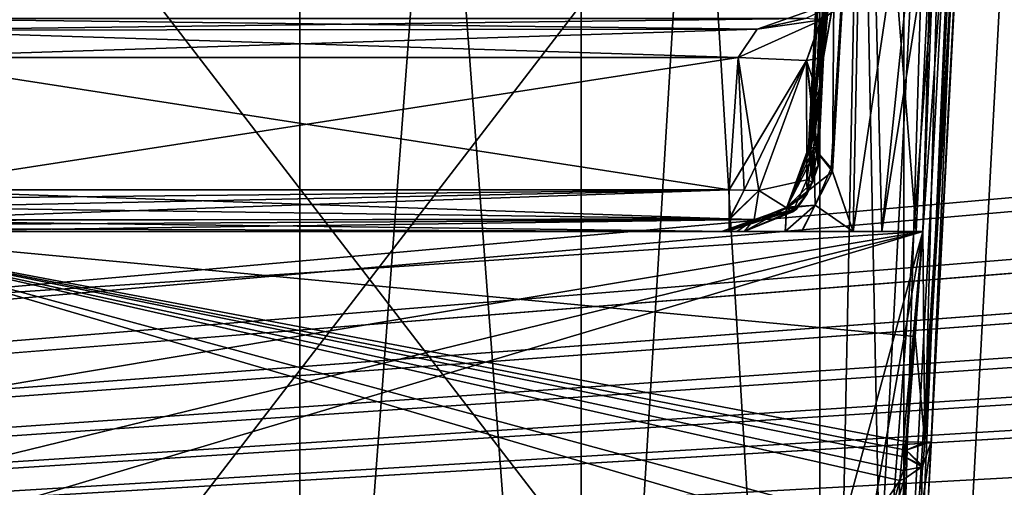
# Model space of a CAD drawing. Header units: inches. Extents: x -10 to 10, y -2.3 to 4.3.
# Tile 410 of 656: x -3.748 to -3.078, y -1.279 to -0.961. Entities that reach past the tile are written whole.
import ezdxf

# ---------------------------------------------------------------- set-up
doc = ezdxf.new("R2010")
doc.units = ezdxf.units.IN
doc.header["$LTSCALE"] = 65.185185
doc.header["$MEASUREMENT"] = 0
for name, color, linetype in [('10754', 7, 'CONTINUOUS'), ('10755', 7, 'CONTINUOUS'), ('10756', 7, 'CONTINUOUS'), ('10757', 7, 'CONTINUOUS'), ('11184', 7, 'CONTINUOUS'), ('11193', 7, 'CONTINUOUS'), ('1173', 7, 'CONTINUOUS'), ('1197', 7, 'CONTINUOUS'), ('1204', 7, 'CONTINUOUS'), ('1298', 7, 'CONTINUOUS'), ('1305', 7, 'CONTINUOUS'), ('1610', 7, 'CONTINUOUS'), ('1615', 7, 'CONTINUOUS'), ('1616', 7, 'CONTINUOUS'), ('1617', 7, 'CONTINUOUS'), ('1618', 7, 'CONTINUOUS'), ('1619', 7, 'CONTINUOUS'), ('1620', 7, 'CONTINUOUS'), ('1621', 7, 'CONTINUOUS'), ('1622', 7, 'CONTINUOUS'), ('2789', 7, 'CONTINUOUS'), ('2792', 7, 'CONTINUOUS'), ('2801', 7, 'CONTINUOUS'), ('2816', 7, 'CONTINUOUS'), ('2817', 7, 'CONTINUOUS'), ('2818', 7, 'CONTINUOUS'), ('2819', 7, 'CONTINUOUS'), ('2820', 7, 'CONTINUOUS'), ('2821', 7, 'CONTINUOUS'), ('2822', 7, 'CONTINUOUS'), ('2823', 7, 'CONTINUOUS'), ('2824', 7, 'CONTINUOUS'), ('2825', 7, 'CONTINUOUS'), ('2826', 7, 'CONTINUOUS'), ('2827', 7, 'CONTINUOUS'), ('2828', 7, 'CONTINUOUS'), ('2829', 7, 'CONTINUOUS'), ('4603', 7, 'CONTINUOUS'), ('4604', 7, 'CONTINUOUS'), ('4610', 7, 'CONTINUOUS'), ('4617', 7, 'CONTINUOUS'), ('4618', 7, 'CONTINUOUS')]:
    doc.layers.add(name, color=color, linetype=linetype)

msp = doc.modelspace()

# ---------------------------------------------------------------- linework, layer by layer
at = {"layer": '10754', "linetype": 'Continuous'}
for points in [[(-3.20762, -1.04814, -3.63941), (-3.22591, -1.08852, -3.64289), (-3.2104, -1.04814, -3.61979), (-3.20762, -1.04814, -3.63941)], [(-3.22591, -1.08852, -3.64289), (-3.20506, -1.04814, -3.54893), (-3.20975, -1.04814, -3.57427), (-3.22591, -1.08852, -3.64289)], [(-3.20506, -1.04814, -3.54893), (-3.22591, -1.08852, -3.64289), (-3.2085, -1.07148, -3.53843), (-3.20506, -1.04814, -3.54893)], [(-3.22591, -1.08852, -3.64289), (-3.20975, -1.04814, -3.57427), (-3.21133, -1.04814, -3.6), (-3.22591, -1.08852, -3.64289)], [(-3.22591, -1.08852, -3.64289), (-3.21133, -1.04814, -3.6), (-3.2104, -1.04814, -3.61979), (-3.22591, -1.08852, -3.64289)], [(-3.22591, -1.08852, -3.64289), (-3.21208, -1.07943, -3.53401), (-3.2085, -1.07148, -3.53843), (-3.22591, -1.08852, -3.64289)], [(-3.22591, -1.08852, -3.64289), (-3.2195, -1.08975, -3.52714), (-3.21208, -1.07943, -3.53401), (-3.22591, -1.08852, -3.64289)], [(-3.26648, -1.105, -3.65059), (-3.27037, -1.105, -3.57837), (-3.2195, -1.08975, -3.52714), (-3.26648, -1.105, -3.65059)], [(-3.27037, -1.105, -3.57837), (-3.25506, -1.105, -3.5077), (-3.2195, -1.08975, -3.52714), (-3.27037, -1.105, -3.57837)], [(-3.22591, -1.08852, -3.64289), (-3.26648, -1.105, -3.65059), (-3.2195, -1.08975, -3.52714), (-3.22591, -1.08852, -3.64289)]]:
    msp.add_3dface(points, dxfattribs=at)
at = {"layer": '10755', "linetype": 'Continuous'}
for points in [[(-3.20762, -1.04814, -3.63941), (-3.20682, -1.08703, -3.675), (-3.22591, -1.08852, -3.64289), (-3.20762, -1.04814, -3.63941)], [(-3.19591, -1.06203, -3.68117), (-3.20682, -1.08703, -3.675), (-3.20762, -1.04814, -3.63941), (-3.19591, -1.06203, -3.68117)], [(-3.19591, -1.06203, -3.68117), (-3.18097, -1.105, -3.7148), (-3.20682, -1.08703, -3.675), (-3.19591, -1.06203, -3.68117)], [(-3.22711, -1.105, -3.67378), (-3.26648, -1.105, -3.65059), (-3.22591, -1.08852, -3.64289), (-3.22711, -1.105, -3.67378)], [(-3.21596, -1.105, -3.6809), (-3.22711, -1.105, -3.67378), (-3.20682, -1.08703, -3.675), (-3.21596, -1.105, -3.6809)], [(-3.20682, -1.08703, -3.675), (-3.22711, -1.105, -3.67378), (-3.22591, -1.08852, -3.64289), (-3.20682, -1.08703, -3.675)], [(-3.18097, -1.105, -3.7148), (-3.21596, -1.105, -3.6809), (-3.20682, -1.08703, -3.675), (-3.18097, -1.105, -3.7148)]]:
    msp.add_3dface(points, dxfattribs=at)
at = {"layer": '10756', "linetype": 'Continuous'}
for points in [[(-3.20471, -1.0605, -3.52647), (-3.20506, -1.04814, -3.54893), (-3.2085, -1.07148, -3.53843), (-3.20471, -1.0605, -3.52647)], [(-3.21244, -1.06991, -3.50613), (-3.20471, -1.0605, -3.52647), (-3.21208, -1.07943, -3.53401), (-3.21244, -1.06991, -3.50613)], [(-3.21208, -1.07943, -3.53401), (-3.20471, -1.0605, -3.52647), (-3.2085, -1.07148, -3.53843), (-3.21208, -1.07943, -3.53401)], [(-3.24505, -1.07714, -3.4795), (-3.21244, -1.06991, -3.50613), (-3.22182, -1.09165, -3.50823), (-3.24505, -1.07714, -3.4795)], [(-3.21244, -1.06991, -3.50613), (-3.21208, -1.07943, -3.53401), (-3.22182, -1.09165, -3.50823), (-3.21244, -1.06991, -3.50613)], [(-3.24822, -1.09696, -3.48843), (-3.24505, -1.07714, -3.4795), (-3.22182, -1.09165, -3.50823), (-3.24822, -1.09696, -3.48843)], [(-3.21208, -1.07943, -3.53401), (-3.2195, -1.08975, -3.52714), (-3.22182, -1.09165, -3.50823), (-3.21208, -1.07943, -3.53401)], [(-3.2195, -1.08975, -3.52714), (-3.25506, -1.105, -3.5077), (-3.22182, -1.09165, -3.50823), (-3.2195, -1.08975, -3.52714)], [(-3.25506, -1.105, -3.5077), (-3.24822, -1.09696, -3.48843), (-3.22182, -1.09165, -3.50823), (-3.25506, -1.105, -3.5077)]]:
    msp.add_3dface(points, dxfattribs=at)
at = {"layer": '10757', "linetype": 'Continuous'}
for points in [[(-3.2651, -1.07657, -3.47601), (-3.25492, -1.07688, -3.4769), (-3.2651, -1.09647, -3.48502), (-3.2651, -1.07657, -3.47601)], [(-3.25492, -1.07688, -3.4769), (-3.24505, -1.07714, -3.4795), (-3.2651, -1.09647, -3.48502), (-3.25492, -1.07688, -3.4769)], [(-3.2651, -1.09647, -3.48502), (-3.24505, -1.07714, -3.4795), (-3.24822, -1.09696, -3.48843), (-3.2651, -1.09647, -3.48502)], [(-3.2651, -1.105, -3.50597), (-3.2651, -1.09647, -3.48502), (-3.24822, -1.09696, -3.48843), (-3.2651, -1.105, -3.50597)], [(-3.25506, -1.105, -3.5077), (-3.2651, -1.105, -3.50597), (-3.24822, -1.09696, -3.48843), (-3.25506, -1.105, -3.5077)], [(-3.25506, -1.105, -3.5077), (-3.25999, -1.105, -3.50641), (-3.2651, -1.105, -3.50597), (-3.25506, -1.105, -3.5077)]]:
    msp.add_3dface(points, dxfattribs=at)
at = {"layer": '11184', "linetype": 'Continuous'}
for points in [[(-3.14645, 0.74855, 13.9861), (-2.98421, 0.85689, 13.9861), (-3.14645, -2.15855, 13.9861), (-3.14645, 0.74855, 13.9861)], [(-3.14645, -2.15855, 13.9861), (-2.98421, 0.85689, 13.9861), (-2.98421, -2.26689, 13.9861), (-3.14645, -2.15855, 13.9861)], [(-3.20355, 0.69145, 13.9861), (-3.14645, 0.74855, 13.9861), (-3.20355, -2.10145, 13.9861), (-3.20355, 0.69145, 13.9861)], [(-3.20355, -2.10145, 13.9861), (-3.14645, 0.74855, 13.9861), (-3.14645, -2.15855, 13.9861), (-3.20355, -2.10145, 13.9861)], [(-3.36579, 0.58311, 13.9861), (-3.20355, 0.69145, 13.9861), (-3.36579, -1.99311, 13.9861), (-3.36579, 0.58311, 13.9861)], [(-3.36579, -1.99311, 13.9861), (-3.20355, 0.69145, 13.9861), (-3.20355, -2.10145, 13.9861), (-3.36579, -1.99311, 13.9861)], [(-3.55711, 0.545, 13.9861), (-3.36579, 0.58311, 13.9861), (-3.55711, -1.955, 13.9861), (-3.55711, 0.545, 13.9861)], [(-3.55711, -1.955, 13.9861), (-3.36579, 0.58311, 13.9861), (-3.36579, -1.99311, 13.9861), (-3.55711, -1.955, 13.9861)], [(-9, -1.955, 13.9861), (-9, 0.545, 13.9861), (-3.55711, 0.545, 13.9861), (-9, -1.955, 13.9861)], [(-9, -1.955, 13.9861), (-3.55711, 0.545, 13.9861), (-3.55711, -1.955, 13.9861), (-9, -1.955, 13.9861)]]:
    msp.add_3dface(points, dxfattribs=at)
at = {"layer": '11193', "linetype": 'Continuous'}
for points in [[(-3.14645, 0.74855, 14.1431), (-2.98421, -2.26689, 14.1431), (-2.98421, 0.85689, 14.1431), (-3.14645, 0.74855, 14.1431)], [(-3.20355, 0.69145, 14.1431), (-3.14645, -2.15855, 14.1431), (-3.14645, 0.74855, 14.1431), (-3.20355, 0.69145, 14.1431)], [(-3.14645, -2.15855, 14.1431), (-2.98421, -2.26689, 14.1431), (-3.14645, 0.74855, 14.1431), (-3.14645, -2.15855, 14.1431)], [(-3.36579, 0.58311, 14.1431), (-3.20355, -2.10145, 14.1431), (-3.20355, 0.69145, 14.1431), (-3.36579, 0.58311, 14.1431)], [(-3.20355, -2.10145, 14.1431), (-3.14645, -2.15855, 14.1431), (-3.20355, 0.69145, 14.1431), (-3.20355, -2.10145, 14.1431)], [(-3.55711, 0.545, 14.1431), (-3.36579, -1.99311, 14.1431), (-3.36579, 0.58311, 14.1431), (-3.55711, 0.545, 14.1431)], [(-3.36579, -1.99311, 14.1431), (-3.20355, -2.10145, 14.1431), (-3.36579, 0.58311, 14.1431), (-3.36579, -1.99311, 14.1431)], [(-9, 0.545, 14.1431), (-9, -1.955, 14.1431), (-3.55711, -1.955, 14.1431), (-9, 0.545, 14.1431)], [(-3.55711, 0.545, 14.1431), (-9, 0.545, 14.1431), (-3.55711, -1.955, 14.1431), (-3.55711, 0.545, 14.1431)], [(-3.36579, -1.99311, 14.1431), (-3.55711, 0.545, 14.1431), (-3.55711, -1.955, 14.1431), (-3.36579, -1.99311, 14.1431)]]:
    msp.add_3dface(points, dxfattribs=at)
at = {"layer": '1173', "linetype": 'Continuous'}
for points in [[(-1.89693, -0.63817, -4.57874), (-8.57837, -1.57343, -4.62775), (-1.93761, -0.62096, -4.57784), (-1.89693, -0.63817, -4.57874)], [(-1.93761, -0.62096, -4.57784), (-8.57837, -1.57343, -4.62775), (-2.10307, -0.63817, -4.57874), (-1.93761, -0.62096, -4.57784)], [(-2.87743, -0.63817, -4.57874), (-8.57837, -1.57343, -4.62775), (-2.91811, -0.62096, -4.57784), (-2.87743, -0.63817, -4.57874)], [(-2.91811, -0.62096, -4.57784), (-8.57837, -1.57343, -4.62775), (-3.12257, -0.63817, -4.57874), (-2.91811, -0.62096, -4.57784)], [(8.57837, -1.57343, -4.62775), (-8.57837, -1.57343, -4.62775), (8.52935, -0.63817, -4.57874), (8.57837, -1.57343, -4.62775)], [(5.89693, -0.63817, -4.57874), (-8.57837, -1.57343, -4.62775), (5.12257, -0.63817, -4.57874), (5.89693, -0.63817, -4.57874)], [(-8.57837, -1.57343, -4.62775), (5.89693, -0.63817, -4.57874), (6.10307, -0.63817, -4.57874), (-8.57837, -1.57343, -4.62775)], [(5.12257, -0.63817, -4.57874), (-8.57837, -1.57343, -4.62775), (4.87743, -0.63817, -4.57874), (5.12257, -0.63817, -4.57874)], [(4.87743, -0.63817, -4.57874), (-8.57837, -1.57343, -4.62775), (4.10307, -0.63817, -4.57874), (4.87743, -0.63817, -4.57874)], [(4.10307, -0.63817, -4.57874), (-8.57837, -1.57343, -4.62775), (3.89693, -0.63817, -4.57874), (4.10307, -0.63817, -4.57874)], [(3.89693, -0.63817, -4.57874), (-8.57837, -1.57343, -4.62775), (3.12257, -0.63817, -4.57874), (3.89693, -0.63817, -4.57874)], [(3.12257, -0.63817, -4.57874), (-8.57837, -1.57343, -4.62775), (2.87743, -0.63817, -4.57874), (3.12257, -0.63817, -4.57874)], [(2.87743, -0.63817, -4.57874), (-8.57837, -1.57343, -4.62775), (2.10307, -0.63817, -4.57874), (2.87743, -0.63817, -4.57874)], [(2.10307, -0.63817, -4.57874), (-8.57837, -1.57343, -4.62775), (1.89693, -0.63817, -4.57874), (2.10307, -0.63817, -4.57874)], [(1.89693, -0.63817, -4.57874), (-8.57837, -1.57343, -4.62775), (-1.89693, -0.63817, -4.57874), (1.89693, -0.63817, -4.57874)], [(-2.10307, -0.63817, -4.57874), (-8.57837, -1.57343, -4.62775), (-2.87743, -0.63817, -4.57874), (-2.10307, -0.63817, -4.57874)], [(-3.12257, -0.63817, -4.57874), (-8.57837, -1.57343, -4.62775), (-3.89693, -0.63817, -4.57874), (-3.12257, -0.63817, -4.57874)], [(8.52935, -0.63817, -4.57874), (-8.57837, -1.57343, -4.62775), (7.12257, -0.63817, -4.57874), (8.52935, -0.63817, -4.57874)], [(7.12257, -0.63817, -4.57874), (-8.57837, -1.57343, -4.62775), (6.87743, -0.63817, -4.57874), (7.12257, -0.63817, -4.57874)], [(6.87743, -0.63817, -4.57874), (-8.57837, -1.57343, -4.62775), (6.10307, -0.63817, -4.57874), (6.87743, -0.63817, -4.57874)]]:
    msp.add_3dface(points, dxfattribs=at)
at = {"layer": '1197', "linetype": 'Continuous'}
for points in [[(-3.89919, -1.105, 3.7469), (-3.89919, -1.105, 3.76837), (-3.13341, -1.105, 3.76837), (-3.89919, -1.105, 3.7469)], [(-3.89919, -1.105, 3.7469), (-3.13341, -1.105, 3.76837), (-3.88545, -1.105, 3.69974), (-3.89919, -1.105, 3.7469)], [(-3.88545, -1.105, 3.69974), (-3.13341, -1.105, 3.76837), (-3.8672, -1.105, 3.67517), (-3.88545, -1.105, 3.69974)], [(-3.8672, -1.105, 3.67517), (-3.13341, -1.105, 3.76837), (-3.84226, -1.105, 3.65059), (-3.8672, -1.105, 3.67517)], [(-3.84226, -1.105, 3.65059), (-3.13341, -1.105, 3.76837), (-3.84181, -1.105, 3.50599), (-3.84226, -1.105, 3.65059)], [(-3.84181, -1.105, 3.50599), (-3.13341, -1.105, 3.76837), (-3.26648, -1.105, 3.65059), (-3.84181, -1.105, 3.50599)], [(-3.26507, -1.105, 3.50597), (-3.84181, -1.105, 3.50599), (-3.27037, -1.105, 3.57837), (-3.26507, -1.105, 3.50597)], [(-3.27037, -1.105, 3.57837), (-3.84181, -1.105, 3.50599), (-3.26648, -1.105, 3.65059), (-3.27037, -1.105, 3.57837)], [(-3.25506, -1.105, 3.5077), (-3.26507, -1.105, 3.50597), (-3.27037, -1.105, 3.57837), (-3.25506, -1.105, 3.5077)], [(-3.26648, -1.105, 3.65059), (-3.13341, -1.105, 3.76837), (-3.13807, -1.105, 3.7639), (-3.26648, -1.105, 3.65059)], [(-3.22689, -1.105, 3.67391), (-3.26648, -1.105, 3.65059), (-3.16139, -1.105, 3.74099), (-3.22689, -1.105, 3.67391)], [(-3.16139, -1.105, 3.74099), (-3.26648, -1.105, 3.65059), (-3.13807, -1.105, 3.7639), (-3.16139, -1.105, 3.74099)], [(-3.25999, -1.105, 3.50641), (-3.26507, -1.105, 3.50597), (-3.25506, -1.105, 3.5077), (-3.25999, -1.105, 3.50641)], [(-3.2157, -1.105, 3.68107), (-3.22689, -1.105, 3.67391), (-3.16139, -1.105, 3.74099), (-3.2157, -1.105, 3.68107)], [(-3.18096, -1.105, 3.71481), (-3.2157, -1.105, 3.68107), (-3.16139, -1.105, 3.74099), (-3.18096, -1.105, 3.71481)]]:
    msp.add_3dface(points, dxfattribs=at)
at = {"layer": '1204', "linetype": 'Continuous'}
for points in [[(-3.89919, -1.105, -3.76837), (-3.84226, -1.105, -3.65059), (-3.27037, -1.105, -3.57837), (-3.89919, -1.105, -3.76837)], [(-3.18097, -1.105, -3.7148), (-3.89919, -1.105, -3.76837), (-3.21596, -1.105, -3.6809), (-3.18097, -1.105, -3.7148)], [(-3.89919, -1.105, -3.76837), (-3.18097, -1.105, -3.7148), (-3.16139, -1.105, -3.741), (-3.89919, -1.105, -3.76837)], [(-3.21596, -1.105, -3.6809), (-3.89919, -1.105, -3.76837), (-3.22711, -1.105, -3.67378), (-3.21596, -1.105, -3.6809)], [(-3.22711, -1.105, -3.67378), (-3.89919, -1.105, -3.76837), (-3.26648, -1.105, -3.65059), (-3.22711, -1.105, -3.67378)], [(-3.26648, -1.105, -3.65059), (-3.89919, -1.105, -3.76837), (-3.27037, -1.105, -3.57837), (-3.26648, -1.105, -3.65059)], [(-3.13341, -1.105, -3.76837), (-3.89919, -1.105, -3.76837), (-3.13807, -1.105, -3.7639), (-3.13341, -1.105, -3.76837)], [(-3.13807, -1.105, -3.7639), (-3.89919, -1.105, -3.76837), (-3.16139, -1.105, -3.741), (-3.13807, -1.105, -3.7639)], [(-3.84226, -1.105, -3.65059), (-3.84226, -1.105, -3.50597), (-3.2651, -1.105, -3.50597), (-3.84226, -1.105, -3.65059)], [(-3.27037, -1.105, -3.57837), (-3.84226, -1.105, -3.65059), (-3.2651, -1.105, -3.50597), (-3.27037, -1.105, -3.57837)], [(-3.25506, -1.105, -3.5077), (-3.27037, -1.105, -3.57837), (-3.25999, -1.105, -3.50641), (-3.25506, -1.105, -3.5077)], [(-3.25999, -1.105, -3.50641), (-3.27037, -1.105, -3.57837), (-3.2651, -1.105, -3.50597), (-3.25999, -1.105, -3.50641)]]:
    msp.add_3dface(points, dxfattribs=at)
at = {"layer": '1298', "linetype": 'Continuous'}
for points in [[(-8.57837, -1.57343, 4.62775), (8.57837, -1.57343, 4.62775), (-8.52935, -0.63817, 4.57874), (-8.57837, -1.57343, 4.62775)], [(-8.52935, -0.63817, 4.57874), (8.57837, -1.57343, 4.62775), (-7.12257, -0.63817, 4.57874), (-8.52935, -0.63817, 4.57874)], [(-7.12257, -0.63817, 4.57874), (8.57837, -1.57343, 4.62775), (-6.87743, -0.63817, 4.57874), (-7.12257, -0.63817, 4.57874)], [(-6.87743, -0.63817, 4.57874), (8.57837, -1.57343, 4.62775), (-6.10307, -0.63817, 4.57874), (-6.87743, -0.63817, 4.57874)], [(-6.10307, -0.63817, 4.57874), (8.57837, -1.57343, 4.62775), (-5.89693, -0.63817, 4.57874), (-6.10307, -0.63817, 4.57874)], [(-5.89693, -0.63817, 4.57874), (8.57837, -1.57343, 4.62775), (-5.12257, -0.63817, 4.57874), (-5.89693, -0.63817, 4.57874)], [(-5.12257, -0.63817, 4.57874), (8.57837, -1.57343, 4.62775), (-4.87743, -0.63817, 4.57874), (-5.12257, -0.63817, 4.57874)], [(-4.87743, -0.63817, 4.57874), (8.57837, -1.57343, 4.62775), (-4.10307, -0.63817, 4.57874), (-4.87743, -0.63817, 4.57874)], [(8.57837, -1.57343, 4.62775), (-3.89693, -0.63817, 4.57874), (-4.10307, -0.63817, 4.57874), (8.57837, -1.57343, 4.62775)], [(-3.89693, -0.63817, 4.57874), (8.57837, -1.57343, 4.62775), (-3.12257, -0.63817, 4.57874), (-3.89693, -0.63817, 4.57874)], [(-3.12257, -0.63817, 4.57874), (8.57837, -1.57343, 4.62775), (-2.87743, -0.63817, 4.57874), (-3.12257, -0.63817, 4.57874)]]:
    msp.add_3dface(points, dxfattribs=at)
at = {"layer": '1305', "linetype": 'Continuous'}
for points in [[(-3.13341, -1.105, 3.76837), (-3.89919, -1.105, 3.76837), (-3.13883, -1.17654, 3.76837), (-3.13341, -1.105, 3.76837)], [(-3.13883, -1.17654, 3.76837), (-3.89919, -1.105, 3.76837), (-3.1444, -1.24806, 3.76837), (-3.13883, -1.17654, 3.76837)], [(-3.1444, -1.24806, 3.76837), (-3.89919, -1.105, 3.76837), (-3.14485, -1.25368, 3.76837), (-3.1444, -1.24806, 3.76837)], [(-3.14485, -1.25368, 3.76837), (-3.89919, -1.105, 3.76837), (-3.14527, -1.25847, 3.76837), (-3.14485, -1.25368, 3.76837)], [(-3.14527, -1.25847, 3.76837), (-3.89919, -1.105, 3.76837), (-3.14671, -1.26755, 3.76837), (-3.14527, -1.25847, 3.76837)], [(-3.14671, -1.26755, 3.76837), (-3.89919, -1.105, 3.76837), (-3.14924, -1.27441, 3.76837), (-3.14671, -1.26755, 3.76837)], [(-3.14924, -1.27441, 3.76837), (-3.89919, -1.105, 3.76837), (-3.16836, -1.30266, 3.76837), (-3.14924, -1.27441, 3.76837)], [(-3.16836, -1.30266, 3.76837), (-3.89919, -1.105, 3.76837), (-3.19011, -1.31305, 3.76837), (-3.16836, -1.30266, 3.76837)], [(-3.19011, -1.31305, 3.76837), (-3.89919, -1.105, 3.76837), (-3.82939, -1.31305, 3.76837), (-3.19011, -1.31305, 3.76837)]]:
    msp.add_3dface(points, dxfattribs=at)
at = {"layer": '1610', "linetype": 'Continuous'}
for points in [[(-3.89652, -1.15603, -3.76837), (-3.89919, -1.105, -3.76837), (-3.13341, -1.105, -3.76837), (-3.89652, -1.15603, -3.76837)], [(-3.8855, -1.23109, -3.76837), (-3.89652, -1.15603, -3.76837), (-3.13341, -1.105, -3.76837), (-3.8855, -1.23109, -3.76837)], [(-3.86533, -1.2837, -3.76837), (-3.8855, -1.23109, -3.76837), (-3.13341, -1.105, -3.76837), (-3.86533, -1.2837, -3.76837)], [(-3.82939, -1.31305, -3.76837), (-3.86533, -1.2837, -3.76837), (-3.13341, -1.105, -3.76837), (-3.82939, -1.31305, -3.76837)], [(-3.19011, -1.31305, -3.76837), (-3.82939, -1.31305, -3.76837), (-3.13341, -1.105, -3.76837), (-3.19011, -1.31305, -3.76837)], [(-3.16836, -1.30266, -3.76837), (-3.19011, -1.31305, -3.76837), (-3.13341, -1.105, -3.76837), (-3.16836, -1.30266, -3.76837)], [(-3.14925, -1.27442, -3.76837), (-3.16836, -1.30266, -3.76837), (-3.13341, -1.105, -3.76837), (-3.14925, -1.27442, -3.76837)], [(-3.14676, -1.26773, -3.76837), (-3.14925, -1.27442, -3.76837), (-3.13341, -1.105, -3.76837), (-3.14676, -1.26773, -3.76837)], [(-3.14528, -1.25857, -3.76837), (-3.14676, -1.26773, -3.76837), (-3.13341, -1.105, -3.76837), (-3.14528, -1.25857, -3.76837)], [(-3.14486, -1.25373, -3.76837), (-3.14528, -1.25857, -3.76837), (-3.13341, -1.105, -3.76837), (-3.14486, -1.25373, -3.76837)], [(-3.1444, -1.24806, -3.76837), (-3.14486, -1.25373, -3.76837), (-3.13341, -1.105, -3.76837), (-3.1444, -1.24806, -3.76837)], [(-3.13883, -1.17654, -3.76837), (-3.1444, -1.24806, -3.76837), (-3.13341, -1.105, -3.76837), (-3.13883, -1.17654, -3.76837)]]:
    msp.add_3dface(points, dxfattribs=at)
at = {"layer": '1615', "linetype": 'Continuous'}
for points in [[(-3.85702, -1.08822, -3.47904), (-3.84077, -1.07657, -3.47601), (-3.2651, -1.09647, -3.48502), (-3.85702, -1.08822, -3.47904)], [(-3.84077, -1.07657, -3.47601), (-3.2651, -1.07657, -3.47601), (-3.2651, -1.09647, -3.48502), (-3.84077, -1.07657, -3.47601)], [(-3.8713, -1.0975, -3.48613), (-3.85702, -1.08822, -3.47904), (-3.2651, -1.09647, -3.48502), (-3.8713, -1.0975, -3.48613)], [(-3.2651, -1.105, -3.50597), (-3.8713, -1.0975, -3.48613), (-3.2651, -1.09647, -3.48502), (-3.2651, -1.105, -3.50597)], [(-3.85758, -1.10301, -3.49522), (-3.8713, -1.0975, -3.48613), (-3.2651, -1.105, -3.50597), (-3.85758, -1.10301, -3.49522)], [(-3.84226, -1.105, -3.50597), (-3.85758, -1.10301, -3.49522), (-3.2651, -1.105, -3.50597), (-3.84226, -1.105, -3.50597)]]:
    msp.add_3dface(points, dxfattribs=at)
at = {"layer": '1616', "linetype": 'Continuous'}
for points in [[(-3.84077, -1.07657, -3.47601), (-3.84548, -0.98664, -3.4713), (-3.25904, -0.98664, -3.4713), (-3.84077, -1.07657, -3.47601)], [(-3.84077, -1.07657, -3.47601), (-3.25904, -0.98664, -3.4713), (-3.2651, -1.07657, -3.47601), (-3.84077, -1.07657, -3.47601)]]:
    msp.add_3dface(points, dxfattribs=at)
at = {"layer": '1617', "linetype": 'Continuous'}
for points in [[(-3.25904, -0.98664, -3.4713), (-3.21266, -0.98864, -3.4935), (-3.2651, -1.07657, -3.47601), (-3.25904, -0.98664, -3.4713)], [(-3.2651, -1.07657, -3.47601), (-3.21266, -0.98864, -3.4935), (-3.25492, -1.07688, -3.4769), (-3.2651, -1.07657, -3.47601)], [(-3.25492, -1.07688, -3.4769), (-3.21266, -0.98864, -3.4935), (-3.24505, -1.07714, -3.4795), (-3.25492, -1.07688, -3.4769)], [(-3.24505, -1.07714, -3.4795), (-3.21266, -0.98864, -3.4935), (-3.21244, -1.06991, -3.50613), (-3.24505, -1.07714, -3.4795)], [(-3.21266, -0.98864, -3.4935), (-3.20113, -0.98664, -3.54659), (-3.21244, -1.06991, -3.50613), (-3.21266, -0.98864, -3.4935)], [(-3.21244, -1.06991, -3.50613), (-3.20113, -0.98664, -3.54659), (-3.20471, -1.0605, -3.52647), (-3.21244, -1.06991, -3.50613)], [(-3.20113, -0.98664, -3.54659), (-3.2031, -1.01737, -3.54776), (-3.20471, -1.0605, -3.52647), (-3.20113, -0.98664, -3.54659)], [(-3.2031, -1.01737, -3.54776), (-3.20506, -1.04814, -3.54893), (-3.20471, -1.0605, -3.52647), (-3.2031, -1.01737, -3.54776)]]:
    msp.add_3dface(points, dxfattribs=at)
at = {"layer": '1618', "linetype": 'Continuous'}
for points in [[(-3.1919, -0.67738, -3.6), (-3.17224, -0.67738, -3.6846), (-3.21133, -1.04814, -3.6), (-3.1919, -0.67738, -3.6)], [(-3.21133, -1.04814, -3.6), (-3.17224, -0.67738, -3.6846), (-3.2104, -1.04814, -3.61979), (-3.21133, -1.04814, -3.6)], [(-3.20975, -1.04814, -3.57427), (-3.1919, -0.67738, -3.6), (-3.21133, -1.04814, -3.6), (-3.20975, -1.04814, -3.57427)], [(-3.17224, -0.67738, -3.6846), (-3.20762, -1.04814, -3.63941), (-3.2104, -1.04814, -3.61979), (-3.17224, -0.67738, -3.6846)], [(-3.20506, -1.04814, -3.54893), (-3.1919, -0.67738, -3.6), (-3.20975, -1.04814, -3.57427), (-3.20506, -1.04814, -3.54893)], [(-3.19591, -1.06203, -3.68117), (-3.20762, -1.04814, -3.63941), (-3.17224, -0.67738, -3.6846), (-3.19591, -1.06203, -3.68117)], [(-3.2031, -1.01737, -3.54776), (-3.1919, -0.67738, -3.6), (-3.20506, -1.04814, -3.54893), (-3.2031, -1.01737, -3.54776)], [(-3.20113, -0.98664, -3.54659), (-3.1919, -0.67738, -3.6), (-3.2031, -1.01737, -3.54776), (-3.20113, -0.98664, -3.54659)], [(-3.19017, -0.92517, -3.52376), (-3.1919, -0.67738, -3.6), (-3.20113, -0.98664, -3.54659), (-3.19017, -0.92517, -3.52376)], [(-3.18097, -1.105, -3.7148), (-3.19591, -1.06203, -3.68117), (-3.17224, -0.67738, -3.6846), (-3.18097, -1.105, -3.7148)], [(-3.16139, -1.105, -3.741), (-3.18097, -1.105, -3.7148), (-3.1173, -0.67738, -3.75187), (-3.16139, -1.105, -3.741)], [(-3.1173, -0.67738, -3.75187), (-3.18097, -1.105, -3.7148), (-3.17224, -0.67738, -3.6846), (-3.1173, -0.67738, -3.75187)], [(-3.12772, -0.89133, -3.75792), (-3.16139, -1.105, -3.741), (-3.1173, -0.67738, -3.75187), (-3.12772, -0.89133, -3.75792)], [(-3.13807, -1.105, -3.7639), (-3.16139, -1.105, -3.741), (-3.12772, -0.89133, -3.75792), (-3.13807, -1.105, -3.7639)]]:
    msp.add_3dface(points, dxfattribs=at)
at = {"layer": '1619', "linetype": 'Continuous'}
for points in [[(-3.13341, -1.105, -3.76837), (-3.1173, -0.67738, -3.75187), (-3.10302, -0.67768, -3.76938), (-3.13341, -1.105, -3.76837)], [(-3.1173, -0.67738, -3.75187), (-3.13341, -1.105, -3.76837), (-3.12772, -0.89133, -3.75792), (-3.1173, -0.67738, -3.75187)], [(-3.13215, -1.2483, -3.7852), (-3.13341, -1.105, -3.76837), (-3.10302, -0.67768, -3.76938), (-3.13215, -1.2483, -3.7852)], [(-3.1278, -1.24804, -3.80555), (-3.13215, -1.2483, -3.7852), (-3.09848, -0.67755, -3.78384), (-3.1278, -1.24804, -3.80555)], [(-3.09848, -0.67755, -3.78384), (-3.13215, -1.2483, -3.7852), (-3.10302, -0.67768, -3.76938), (-3.09848, -0.67755, -3.78384)], [(-3.0979, -0.67738, -3.79138), (-3.1278, -1.24804, -3.80555), (-3.09848, -0.67755, -3.78384), (-3.0979, -0.67738, -3.79138)], [(-3.13807, -1.105, -3.7639), (-3.12772, -0.89133, -3.75792), (-3.13341, -1.105, -3.76837), (-3.13807, -1.105, -3.7639)], [(-3.13883, -1.17654, -3.76837), (-3.13341, -1.105, -3.76837), (-3.13215, -1.2483, -3.7852), (-3.13883, -1.17654, -3.76837)], [(-3.1444, -1.24806, -3.76837), (-3.13883, -1.17654, -3.76837), (-3.13215, -1.2483, -3.7852), (-3.1444, -1.24806, -3.76837)]]:
    msp.add_3dface(points, dxfattribs=at)
at = {"layer": '1620', "linetype": 'Continuous'}
for points in [[(-3.14486, -1.25373, -3.76837), (-3.1444, -1.24806, -3.76837), (-3.13215, -1.2483, -3.7852), (-3.14486, -1.25373, -3.76837)], [(-3.14486, -1.25373, -3.76837), (-3.13215, -1.2483, -3.7852), (-3.13344, -1.26439, -3.78698), (-3.14486, -1.25373, -3.76837)], [(-3.13215, -1.2483, -3.7852), (-3.1278, -1.24804, -3.80555), (-3.13344, -1.26439, -3.78698), (-3.13215, -1.2483, -3.7852)], [(-3.14528, -1.25857, -3.76837), (-3.14486, -1.25373, -3.76837), (-3.13344, -1.26439, -3.78698), (-3.14528, -1.25857, -3.76837)], [(-3.14676, -1.26773, -3.76837), (-3.14528, -1.25857, -3.76837), (-3.1462, -1.27341, -3.77099), (-3.14676, -1.26773, -3.76837)], [(-3.1462, -1.27341, -3.77099), (-3.14528, -1.25857, -3.76837), (-3.13344, -1.26439, -3.78698), (-3.1462, -1.27341, -3.77099)]]:
    msp.add_3dface(points, dxfattribs=at)
at = {"layer": '1621', "linetype": 'Continuous'}
msp.add_3dface([(-3.14925, -1.27442, -3.76837), (-3.14676, -1.26773, -3.76837), (-3.1462, -1.27341, -3.77099), (-3.14925, -1.27442, -3.76837)], dxfattribs=at)
at = {"layer": '1622', "linetype": 'Continuous'}
for points in [[(-3.1278, -1.24804, -3.80555), (-3.13698, -1.42314, -3.87629), (-3.1552, -1.44233, -3.83908), (-3.1278, -1.24804, -3.80555)], [(-3.13344, -1.26439, -3.78698), (-3.1278, -1.24804, -3.80555), (-3.1552, -1.44233, -3.83908), (-3.13344, -1.26439, -3.78698)], [(-3.1462, -1.27341, -3.77099), (-3.13344, -1.26439, -3.78698), (-3.1552, -1.44233, -3.83908), (-3.1462, -1.27341, -3.77099)], [(-3.14925, -1.27442, -3.76837), (-3.1462, -1.27341, -3.77099), (-3.19722, -1.44873, -3.82319), (-3.14925, -1.27442, -3.76837)], [(-3.19722, -1.44873, -3.82319), (-3.1462, -1.27341, -3.77099), (-3.1552, -1.44233, -3.83908), (-3.19722, -1.44873, -3.82319)], [(-3.16836, -1.30266, -3.76837), (-3.14925, -1.27442, -3.76837), (-3.19722, -1.44873, -3.82319), (-3.16836, -1.30266, -3.76837)]]:
    msp.add_3dface(points, dxfattribs=at)
at = {"layer": '2789', "linetype": 'Continuous'}
for points in [[(-3.09646, -0.64992, 3.78332), (-3.14486, -1.57343, 4.39629), (-3.09584, -0.6382, 4.4453), (-3.09646, -0.64992, 3.78332)], [(-3.13828, -1.44788, 4.17846), (-3.14486, -1.57343, 4.39629), (-3.09646, -0.64992, 3.78332), (-3.13828, -1.44788, 4.17846)], [(-3.13698, -1.42314, 4.11653), (-3.13828, -1.44788, 4.17846), (-3.09646, -0.64992, 3.78332), (-3.13698, -1.42314, 4.11653)], [(-3.0979, -0.67738, 3.79138), (-3.13698, -1.42314, 4.11653), (-3.09646, -0.64992, 3.78332), (-3.0979, -0.67738, 3.79138)], [(-3.13698, -1.42314, 3.87629), (-3.13698, -1.42314, 4.11653), (-3.0979, -0.67738, 3.79138), (-3.13698, -1.42314, 3.87629)], [(-3.1278, -1.24804, 3.80555), (-3.13698, -1.42314, 3.87629), (-3.0979, -0.67738, 3.79138), (-3.1278, -1.24804, 3.80555)]]:
    msp.add_3dface(points, dxfattribs=at)
at = {"layer": '2792', "linetype": 'Continuous'}
for points in [[(-3.10467, -0.63882, 4.46648), (-3.17481, -1.57343, 4.42625), (-3.1258, -0.63817, 4.47526), (-3.10467, -0.63882, 4.46648)], [(-3.15357, -1.57279, 4.41749), (-3.17481, -1.57343, 4.42625), (-3.10467, -0.63882, 4.46648), (-3.15357, -1.57279, 4.41749)], [(-3.09584, -0.6382, 4.4453), (-3.14486, -1.57343, 4.39629), (-3.15357, -1.57279, 4.41749), (-3.09584, -0.6382, 4.4453)], [(-3.09584, -0.6382, 4.4453), (-3.15357, -1.57279, 4.41749), (-3.10467, -0.63882, 4.46648), (-3.09584, -0.6382, 4.4453)]]:
    msp.add_3dface(points, dxfattribs=at)
at = {"layer": '2801', "linetype": 'Continuous'}
for points in [[(-3.1258, -0.63817, 4.47526), (-3.17481, -1.57343, 4.42625), (-3.8937, -0.63817, 4.47526), (-3.1258, -0.63817, 4.47526)], [(-3.8937, -0.63817, 4.47526), (-3.17481, -1.57343, 4.42625), (-3.84469, -1.57343, 4.42625), (-3.8937, -0.63817, 4.47526)]]:
    msp.add_3dface(points, dxfattribs=at)
at = {"layer": '2816', "linetype": 'Continuous'}
for points in [[(-3.13698, -1.42314, 3.87629), (-3.1278, -1.24804, 3.80555), (-3.134, -1.26508, 3.78596), (-3.13698, -1.42314, 3.87629)], [(-3.14613, -1.27338, 3.77106), (-3.13698, -1.42314, 3.87629), (-3.134, -1.26508, 3.78596), (-3.14613, -1.27338, 3.77106)], [(-3.14924, -1.27441, 3.76837), (-3.16836, -1.30266, 3.76837), (-3.15562, -1.4425, 3.83871), (-3.14924, -1.27441, 3.76837)], [(-3.13698, -1.42314, 3.87629), (-3.14613, -1.27338, 3.77106), (-3.15562, -1.4425, 3.83871), (-3.13698, -1.42314, 3.87629)], [(-3.14613, -1.27338, 3.77106), (-3.14924, -1.27441, 3.76837), (-3.15562, -1.4425, 3.83871), (-3.14613, -1.27338, 3.77106)]]:
    msp.add_3dface(points, dxfattribs=at)
at = {"layer": '2817', "linetype": 'Continuous'}
msp.add_3dface([(-3.14924, -1.27441, 3.76837), (-3.14613, -1.27338, 3.77106), (-3.14671, -1.26755, 3.76837), (-3.14924, -1.27441, 3.76837)], dxfattribs=at)
at = {"layer": '2818', "linetype": 'Continuous'}
for points in [[(-3.1278, -1.24804, 3.80555), (-3.14485, -1.25368, 3.76837), (-3.134, -1.26508, 3.78596), (-3.1278, -1.24804, 3.80555)], [(-3.14485, -1.25368, 3.76837), (-3.1278, -1.24804, 3.80555), (-3.13215, -1.2483, 3.7852), (-3.14485, -1.25368, 3.76837)], [(-3.1444, -1.24806, 3.76837), (-3.14485, -1.25368, 3.76837), (-3.13215, -1.2483, 3.7852), (-3.1444, -1.24806, 3.76837)], [(-3.14527, -1.25847, 3.76837), (-3.14671, -1.26755, 3.76837), (-3.134, -1.26508, 3.78596), (-3.14527, -1.25847, 3.76837)], [(-3.14485, -1.25368, 3.76837), (-3.14527, -1.25847, 3.76837), (-3.134, -1.26508, 3.78596), (-3.14485, -1.25368, 3.76837)], [(-3.14613, -1.27338, 3.77106), (-3.134, -1.26508, 3.78596), (-3.14671, -1.26755, 3.76837), (-3.14613, -1.27338, 3.77106)]]:
    msp.add_3dface(points, dxfattribs=at)
at = {"layer": '2819', "linetype": 'Continuous'}
for points in [[(-3.1173, -0.67738, 3.75187), (-3.13341, -1.105, 3.76837), (-3.13215, -1.2483, 3.7852), (-3.1173, -0.67738, 3.75187)], [(-3.1173, -0.67738, 3.75187), (-3.12772, -0.89133, 3.75792), (-3.13341, -1.105, 3.76837), (-3.1173, -0.67738, 3.75187)], [(-3.1173, -0.67738, 3.75187), (-3.13215, -1.2483, 3.7852), (-3.10302, -0.67768, 3.76938), (-3.1173, -0.67738, 3.75187)], [(-3.13215, -1.2483, 3.7852), (-3.1278, -1.24804, 3.80555), (-3.10302, -0.67768, 3.76938), (-3.13215, -1.2483, 3.7852)], [(-3.1278, -1.24804, 3.80555), (-3.0979, -0.67738, 3.79138), (-3.09848, -0.67755, 3.78386), (-3.1278, -1.24804, 3.80555)], [(-3.10302, -0.67768, 3.76938), (-3.1278, -1.24804, 3.80555), (-3.09848, -0.67755, 3.78386), (-3.10302, -0.67768, 3.76938)], [(-3.13807, -1.105, 3.7639), (-3.13341, -1.105, 3.76837), (-3.12772, -0.89133, 3.75792), (-3.13807, -1.105, 3.7639)], [(-3.13341, -1.105, 3.76837), (-3.13883, -1.17654, 3.76837), (-3.13215, -1.2483, 3.7852), (-3.13341, -1.105, 3.76837)], [(-3.13883, -1.17654, 3.76837), (-3.1444, -1.24806, 3.76837), (-3.13215, -1.2483, 3.7852), (-3.13883, -1.17654, 3.76837)]]:
    msp.add_3dface(points, dxfattribs=at)
at = {"layer": '2820', "linetype": 'Continuous'}
for points in [[(-3.21133, -1.04814, 3.6), (-3.2104, -1.04814, 3.61979), (-3.1919, -0.67738, 3.6), (-3.21133, -1.04814, 3.6)], [(-3.20975, -1.04814, 3.57427), (-3.21133, -1.04814, 3.6), (-3.17224, -0.67738, 3.5154), (-3.20975, -1.04814, 3.57427)], [(-3.17224, -0.67738, 3.5154), (-3.21133, -1.04814, 3.6), (-3.1919, -0.67738, 3.6), (-3.17224, -0.67738, 3.5154)], [(-3.2104, -1.04814, 3.61979), (-3.20762, -1.04814, 3.63941), (-3.1919, -0.67738, 3.6), (-3.2104, -1.04814, 3.61979)], [(-3.20113, -0.98664, 3.54659), (-3.20975, -1.04814, 3.57427), (-3.17224, -0.67738, 3.5154), (-3.20113, -0.98664, 3.54659)], [(-3.20762, -1.04814, 3.63941), (-3.19484, -1.06412, 3.68396), (-3.1919, -0.67738, 3.6), (-3.20762, -1.04814, 3.63941)], [(-3.19053, -0.92608, 3.52453), (-3.20113, -0.98664, 3.54659), (-3.17224, -0.67738, 3.5154), (-3.19053, -0.92608, 3.52453)], [(-3.19484, -1.06412, 3.68396), (-3.18096, -1.105, 3.71481), (-3.17224, -0.67738, 3.6846), (-3.19484, -1.06412, 3.68396)], [(-3.1919, -0.67738, 3.6), (-3.19484, -1.06412, 3.68396), (-3.17224, -0.67738, 3.6846), (-3.1919, -0.67738, 3.6)], [(-3.18096, -1.105, 3.71481), (-3.16139, -1.105, 3.74099), (-3.17224, -0.67738, 3.6846), (-3.18096, -1.105, 3.71481)], [(-3.16139, -1.105, 3.74099), (-3.13807, -1.105, 3.7639), (-3.17224, -0.67738, 3.6846), (-3.16139, -1.105, 3.74099)], [(-3.17224, -0.67738, 3.6846), (-3.13807, -1.105, 3.7639), (-3.12772, -0.89133, 3.75792), (-3.17224, -0.67738, 3.6846)], [(-3.20975, -1.04814, 3.57427), (-3.20113, -0.98664, 3.54659), (-3.2031, -1.01737, 3.54776), (-3.20975, -1.04814, 3.57427)], [(-3.20506, -1.04814, 3.54892), (-3.20975, -1.04814, 3.57427), (-3.2031, -1.01737, 3.54776), (-3.20506, -1.04814, 3.54892)]]:
    msp.add_3dface(points, dxfattribs=at)
at = {"layer": '2821', "linetype": 'Continuous'}
for points in [[(-3.19484, -1.06412, 3.68396), (-3.20762, -1.04814, 3.63941), (-3.22652, -1.08911, 3.643), (-3.19484, -1.06412, 3.68396)], [(-3.19484, -1.06412, 3.68396), (-3.22652, -1.08911, 3.643), (-3.20682, -1.08703, 3.67499), (-3.19484, -1.06412, 3.68396)], [(-3.18096, -1.105, 3.71481), (-3.19484, -1.06412, 3.68396), (-3.20682, -1.08703, 3.67499), (-3.18096, -1.105, 3.71481)], [(-3.26648, -1.105, 3.65059), (-3.22689, -1.105, 3.67391), (-3.22652, -1.08911, 3.643), (-3.26648, -1.105, 3.65059)], [(-3.22689, -1.105, 3.67391), (-3.2157, -1.105, 3.68107), (-3.20682, -1.08703, 3.67499), (-3.22689, -1.105, 3.67391)], [(-3.22652, -1.08911, 3.643), (-3.22689, -1.105, 3.67391), (-3.20682, -1.08703, 3.67499), (-3.22652, -1.08911, 3.643)], [(-3.2157, -1.105, 3.68107), (-3.18096, -1.105, 3.71481), (-3.20682, -1.08703, 3.67499), (-3.2157, -1.105, 3.68107)]]:
    msp.add_3dface(points, dxfattribs=at)
at = {"layer": '2822', "linetype": 'Continuous'}
for points in [[(-3.22652, -1.08911, 3.643), (-3.20762, -1.04814, 3.63941), (-3.21208, -1.07943, 3.53401), (-3.22652, -1.08911, 3.643)], [(-3.21208, -1.07943, 3.53401), (-3.20762, -1.04814, 3.63941), (-3.20847, -1.07139, 3.53847), (-3.21208, -1.07943, 3.53401)], [(-3.2104, -1.04814, 3.61979), (-3.21133, -1.04814, 3.6), (-3.20847, -1.07139, 3.53847), (-3.2104, -1.04814, 3.61979)], [(-3.21133, -1.04814, 3.6), (-3.20975, -1.04814, 3.57427), (-3.20847, -1.07139, 3.53847), (-3.21133, -1.04814, 3.6)], [(-3.20762, -1.04814, 3.63941), (-3.2104, -1.04814, 3.61979), (-3.20847, -1.07139, 3.53847), (-3.20762, -1.04814, 3.63941)], [(-3.20975, -1.04814, 3.57427), (-3.20506, -1.04814, 3.54892), (-3.20847, -1.07139, 3.53847), (-3.20975, -1.04814, 3.57427)], [(-3.21938, -1.08963, 3.52723), (-3.22652, -1.08911, 3.643), (-3.21208, -1.07943, 3.53401), (-3.21938, -1.08963, 3.52723)], [(-3.25506, -1.105, 3.5077), (-3.27037, -1.105, 3.57837), (-3.22652, -1.08911, 3.643), (-3.25506, -1.105, 3.5077)], [(-3.27037, -1.105, 3.57837), (-3.26648, -1.105, 3.65059), (-3.22652, -1.08911, 3.643), (-3.27037, -1.105, 3.57837)], [(-3.25506, -1.105, 3.5077), (-3.22652, -1.08911, 3.643), (-3.21938, -1.08963, 3.52723), (-3.25506, -1.105, 3.5077)]]:
    msp.add_3dface(points, dxfattribs=at)
at = {"layer": '2823', "linetype": 'Continuous'}
for points in [[(-3.20847, -1.07139, 3.53847), (-3.20506, -1.04814, 3.54892), (-3.20461, -1.06031, 3.52711), (-3.20847, -1.07139, 3.53847)], [(-3.21231, -1.06975, 3.50633), (-3.20847, -1.07139, 3.53847), (-3.20461, -1.06031, 3.52711), (-3.21231, -1.06975, 3.50633)], [(-3.24505, -1.07714, 3.4795), (-3.22181, -1.09164, 3.50824), (-3.21231, -1.06975, 3.50633), (-3.24505, -1.07714, 3.4795)], [(-3.22181, -1.09164, 3.50824), (-3.21208, -1.07943, 3.53401), (-3.21231, -1.06975, 3.50633), (-3.22181, -1.09164, 3.50824)], [(-3.21208, -1.07943, 3.53401), (-3.20847, -1.07139, 3.53847), (-3.21231, -1.06975, 3.50633), (-3.21208, -1.07943, 3.53401)], [(-3.24821, -1.09696, 3.48843), (-3.22181, -1.09164, 3.50824), (-3.24505, -1.07714, 3.4795), (-3.24821, -1.09696, 3.48843)], [(-3.21938, -1.08963, 3.52723), (-3.21208, -1.07943, 3.53401), (-3.22181, -1.09164, 3.50824), (-3.21938, -1.08963, 3.52723)], [(-3.25506, -1.105, 3.5077), (-3.21938, -1.08963, 3.52723), (-3.24821, -1.09696, 3.48843), (-3.25506, -1.105, 3.5077)], [(-3.24821, -1.09696, 3.48843), (-3.21938, -1.08963, 3.52723), (-3.22181, -1.09164, 3.50824), (-3.24821, -1.09696, 3.48843)]]:
    msp.add_3dface(points, dxfattribs=at)
at = {"layer": '2824', "linetype": 'Continuous'}
for points in [[(-3.2651, -1.07657, 3.47601), (-3.2651, -1.09705, 3.48562), (-3.25491, -1.07688, 3.4769), (-3.2651, -1.07657, 3.47601)], [(-3.2651, -1.09705, 3.48562), (-3.24505, -1.07714, 3.4795), (-3.25491, -1.07688, 3.4769), (-3.2651, -1.09705, 3.48562)], [(-3.24821, -1.09696, 3.48843), (-3.24505, -1.07714, 3.4795), (-3.2651, -1.09705, 3.48562), (-3.24821, -1.09696, 3.48843)], [(-3.26507, -1.105, 3.50597), (-3.24821, -1.09696, 3.48843), (-3.2651, -1.09705, 3.48562), (-3.26507, -1.105, 3.50597)], [(-3.26507, -1.105, 3.50597), (-3.25999, -1.105, 3.50641), (-3.24821, -1.09696, 3.48843), (-3.26507, -1.105, 3.50597)], [(-3.25999, -1.105, 3.50641), (-3.25506, -1.105, 3.5077), (-3.24821, -1.09696, 3.48843), (-3.25999, -1.105, 3.50641)]]:
    msp.add_3dface(points, dxfattribs=at)
at = {"layer": '2825', "linetype": 'Continuous'}
for points in [[(-3.84101, -1.08871, 3.47929), (-3.84152, -1.09676, 3.48532), (-3.2651, -1.07657, 3.47601), (-3.84101, -1.08871, 3.47929)], [(-3.84152, -1.09676, 3.48532), (-3.2651, -1.09705, 3.48562), (-3.2651, -1.07657, 3.47601), (-3.84152, -1.09676, 3.48532)], [(-3.84077, -1.0828, 3.477), (-3.84101, -1.08871, 3.47929), (-3.2651, -1.07657, 3.47601), (-3.84077, -1.0828, 3.477)], [(-3.84077, -1.07657, 3.47601), (-3.84077, -1.0828, 3.477), (-3.2651, -1.07657, 3.47601), (-3.84077, -1.07657, 3.47601)], [(-3.84181, -1.105, 3.50599), (-3.26507, -1.105, 3.50597), (-3.2651, -1.09705, 3.48562), (-3.84181, -1.105, 3.50599)], [(-3.84171, -1.10048, 3.49014), (-3.84181, -1.105, 3.50599), (-3.2651, -1.09705, 3.48562), (-3.84171, -1.10048, 3.49014)], [(-3.84152, -1.09676, 3.48532), (-3.84171, -1.10048, 3.49014), (-3.2651, -1.09705, 3.48562), (-3.84152, -1.09676, 3.48532)]]:
    msp.add_3dface(points, dxfattribs=at)
at = {"layer": '2826', "linetype": 'Continuous'}
for points in [[(-3.84548, -0.98664, 3.4713), (-3.84077, -1.07657, 3.47601), (-3.2651, -1.07657, 3.47601), (-3.84548, -0.98664, 3.4713)], [(-3.25904, -0.98664, 3.4713), (-3.84548, -0.98664, 3.4713), (-3.2651, -1.07657, 3.47601), (-3.25904, -0.98664, 3.4713)]]:
    msp.add_3dface(points, dxfattribs=at)
at = {"layer": '2827', "linetype": 'Continuous'}
for points in [[(-3.25904, -0.98664, 3.4713), (-3.2651, -1.07657, 3.47601), (-3.25491, -1.07688, 3.4769), (-3.25904, -0.98664, 3.4713)], [(-3.21266, -0.98864, 3.4935), (-3.25904, -0.98664, 3.4713), (-3.24505, -1.07714, 3.4795), (-3.21266, -0.98864, 3.4935)], [(-3.24505, -1.07714, 3.4795), (-3.25904, -0.98664, 3.4713), (-3.25491, -1.07688, 3.4769), (-3.24505, -1.07714, 3.4795)], [(-3.21266, -0.98864, 3.4935), (-3.24505, -1.07714, 3.4795), (-3.21231, -1.06975, 3.50633), (-3.21266, -0.98864, 3.4935)], [(-3.20113, -0.98664, 3.54659), (-3.21266, -0.98864, 3.4935), (-3.2031, -1.01737, 3.54776), (-3.20113, -0.98664, 3.54659)], [(-3.21266, -0.98864, 3.4935), (-3.20506, -1.04814, 3.54892), (-3.2031, -1.01737, 3.54776), (-3.21266, -0.98864, 3.4935)], [(-3.20506, -1.04814, 3.54892), (-3.21266, -0.98864, 3.4935), (-3.20461, -1.06031, 3.52711), (-3.20506, -1.04814, 3.54892)], [(-3.21266, -0.98864, 3.4935), (-3.21231, -1.06975, 3.50633), (-3.20461, -1.06031, 3.52711), (-3.21266, -0.98864, 3.4935)]]:
    msp.add_3dface(points, dxfattribs=at)
at = {"layer": '2828', "linetype": 'Continuous'}
for points in [[(-3.19053, -0.92608, 3.52453), (-3.20216, -0.9609, 3.48775), (-3.21266, -0.98864, 3.4935), (-3.19053, -0.92608, 3.52453)], [(-3.20113, -0.98664, 3.54659), (-3.19053, -0.92608, 3.52453), (-3.21266, -0.98864, 3.4935), (-3.20113, -0.98664, 3.54659)], [(-3.24623, -0.96738, 3.46215), (-3.25904, -0.98664, 3.4713), (-3.20216, -0.9609, 3.48775), (-3.24623, -0.96738, 3.46215)], [(-3.20216, -0.9609, 3.48775), (-3.25904, -0.98664, 3.4713), (-3.21266, -0.98864, 3.4935), (-3.20216, -0.9609, 3.48775)], [(-3.21318, -0.96011, 3.44382), (-3.24623, -0.96738, 3.46215), (-3.20216, -0.9609, 3.48775), (-3.21318, -0.96011, 3.44382)]]:
    msp.add_3dface(points, dxfattribs=at)
at = {"layer": '2829', "linetype": 'Continuous'}
for points in [[(-3.84985, -0.96011, 3.44382), (-3.84856, -0.96793, 3.46275), (-3.21318, -0.96011, 3.44382), (-3.84985, -0.96011, 3.44382)], [(-3.21318, -0.96011, 3.44382), (-3.84856, -0.96793, 3.46275), (-3.24623, -0.96738, 3.46215), (-3.21318, -0.96011, 3.44382)], [(-3.84856, -0.96793, 3.46275), (-3.84548, -0.98664, 3.4713), (-3.24623, -0.96738, 3.46215), (-3.84856, -0.96793, 3.46275)], [(-3.24623, -0.96738, 3.46215), (-3.84548, -0.98664, 3.4713), (-3.25904, -0.98664, 3.4713), (-3.24623, -0.96738, 3.46215)]]:
    msp.add_3dface(points, dxfattribs=at)
at = {"layer": '4603', "linetype": 'Continuous'}
for points in [[(-3.84985, -0.96011, -3.44382), (-3.21318, -0.96011, -3.44382), (-3.24622, -0.96737, -3.46215), (-3.84985, -0.96011, -3.44382)], [(-3.84855, -0.96798, -3.4628), (-3.84985, -0.96011, -3.44382), (-3.24622, -0.96737, -3.46215), (-3.84855, -0.96798, -3.4628)], [(-3.84855, -0.96798, -3.4628), (-3.24622, -0.96737, -3.46215), (-3.25904, -0.98664, -3.4713), (-3.84855, -0.96798, -3.4628)], [(-3.84548, -0.98664, -3.4713), (-3.84855, -0.96798, -3.4628), (-3.25904, -0.98664, -3.4713), (-3.84548, -0.98664, -3.4713)]]:
    msp.add_3dface(points, dxfattribs=at)
at = {"layer": '4604', "linetype": 'Continuous'}
for points in [[(-3.16473, -0.90326, -3.48013), (-3.19017, -0.92517, -3.52376), (-3.20218, -0.9609, -3.48772), (-3.16473, -0.90326, -3.48013)], [(-3.17962, -0.94385, -3.46857), (-3.16473, -0.90326, -3.48013), (-3.20218, -0.9609, -3.48772), (-3.17962, -0.94385, -3.46857)], [(-3.19017, -0.92517, -3.52376), (-3.20113, -0.98664, -3.54659), (-3.21266, -0.98864, -3.4935), (-3.19017, -0.92517, -3.52376)], [(-3.20218, -0.9609, -3.48772), (-3.19017, -0.92517, -3.52376), (-3.21266, -0.98864, -3.4935), (-3.20218, -0.9609, -3.48772)], [(-3.21318, -0.96011, -3.44382), (-3.17962, -0.94385, -3.46857), (-3.24622, -0.96737, -3.46215), (-3.21318, -0.96011, -3.44382)], [(-3.17962, -0.94385, -3.46857), (-3.20218, -0.9609, -3.48772), (-3.24622, -0.96737, -3.46215), (-3.17962, -0.94385, -3.46857)], [(-3.24622, -0.96737, -3.46215), (-3.20218, -0.9609, -3.48772), (-3.25904, -0.98664, -3.4713), (-3.24622, -0.96737, -3.46215)], [(-3.25904, -0.98664, -3.4713), (-3.20218, -0.9609, -3.48772), (-3.21266, -0.98864, -3.4935), (-3.25904, -0.98664, -3.4713)]]:
    msp.add_3dface(points, dxfattribs=at)
at = {"layer": '4610', "linetype": 'Continuous'}
for points in [[(-3.13828, -1.44788, -4.17846), (-3.13698, -1.42314, -4.11653), (-3.081, -0.355, -4.53392), (-3.13828, -1.44788, -4.17846)], [(-3.13828, -1.44788, -4.17846), (-3.081, -0.355, -4.53392), (-3.09584, -0.6382, -4.4453), (-3.13828, -1.44788, -4.17846)], [(-3.13698, -1.42314, -4.11653), (-3.13698, -1.42314, -3.87629), (-3.081, -0.355, -4.53392), (-3.13698, -1.42314, -4.11653)], [(-3.081, -0.355, -4.53392), (-3.13698, -1.42314, -3.87629), (-3.1278, -1.24804, -3.80555), (-3.081, -0.355, -4.53392)], [(-3.081, -0.355, -4.53392), (-3.1278, -1.24804, -3.80555), (-3.0979, -0.67738, -3.79138), (-3.081, -0.355, -4.53392)], [(-3.14486, -1.57343, -4.20977), (-3.14145, -1.50847, -4.20637), (-3.09584, -0.6382, -4.4453), (-3.14486, -1.57343, -4.20977)], [(-3.14486, -1.57343, -4.39629), (-3.14486, -1.57343, -4.20977), (-3.09584, -0.6382, -4.4453), (-3.14486, -1.57343, -4.39629)], [(-3.14145, -1.50847, -4.20637), (-3.13828, -1.44788, -4.17846), (-3.09584, -0.6382, -4.4453), (-3.14145, -1.50847, -4.20637)]]:
    msp.add_3dface(points, dxfattribs=at)
at = {"layer": '4617', "linetype": 'Continuous'}
for points in [[(-3.17481, -1.57343, -4.42625), (-3.15361, -1.57279, -4.41753), (-3.1258, -0.63817, -4.47526), (-3.17481, -1.57343, -4.42625)], [(-3.1258, -0.63817, -4.47526), (-3.15361, -1.57279, -4.41753), (-3.10463, -0.63882, -4.46644), (-3.1258, -0.63817, -4.47526)], [(-3.15361, -1.57279, -4.41753), (-3.14486, -1.57343, -4.39629), (-3.10463, -0.63882, -4.46644), (-3.15361, -1.57279, -4.41753)], [(-3.14486, -1.57343, -4.39629), (-3.09584, -0.6382, -4.4453), (-3.10463, -0.63882, -4.46644), (-3.14486, -1.57343, -4.39629)]]:
    msp.add_3dface(points, dxfattribs=at)
at = {"layer": '4618', "linetype": 'Continuous'}
for points in [[(-3.8937, -0.63817, -4.47526), (-3.84469, -1.57343, -4.42625), (-3.1258, -0.63817, -4.47526), (-3.8937, -0.63817, -4.47526)], [(-3.84469, -1.57343, -4.42625), (-3.17481, -1.57343, -4.42625), (-3.1258, -0.63817, -4.47526), (-3.84469, -1.57343, -4.42625)]]:
    msp.add_3dface(points, dxfattribs=at)

doc.saveas('drawing.dxf')
